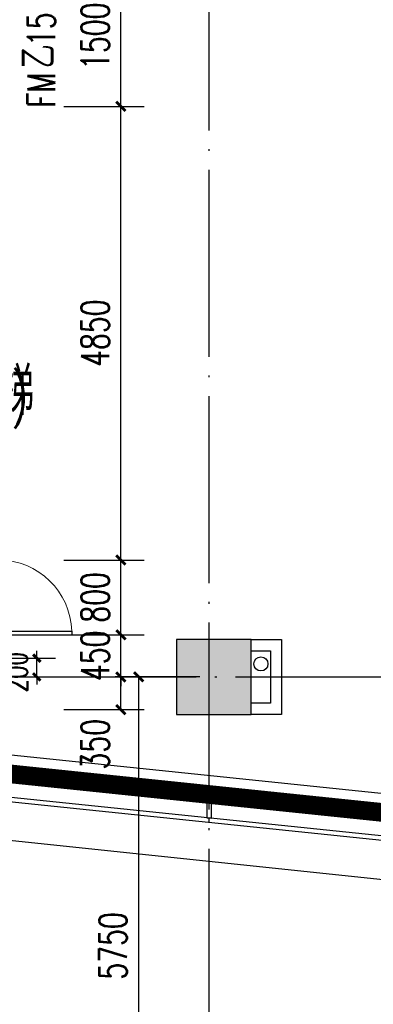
# Model space of a CAD drawing. Extents: x 797781 to 1255204, y 21234 to 1024248.
# Tile 327 of 656: x 902882 to 906662, y 371624 to 382151. Entities that reach past the tile are written whole.
import ezdxf

# ---------------------------------------------------------------- set-up
doc = ezdxf.new("R2010")
doc.units = 0
doc.header["$LTSCALE"] = 1000
doc.header["$MEASUREMENT"] = 0
doc.linetypes.add('230303生产综合楼-平面图_t8$0$DOTE', pattern=[2.42, 2, -0.2, 0.02, -0.2])
doc.linetypes.add('__DASH', pattern=[0.35, 0.25, -0.1])
for name, color, linetype in [('230303生产综合楼-平面图_t8$0$3T_WOOD', 21, 'Continuous'), ('230303生产综合楼-平面图_t8$0$COLUMN', 40, 'Continuous'), ('230303生产综合楼-平面图_t8$0$CURTWALL', 4, 'Continuous'), ('230303生产综合楼-平面图_t8$0$DOOR_FIRE_TEXT', 7, 'Continuous'), ('230303生产综合楼-平面图_t8$0$DOTE', 1, '230303生产综合楼-平面图_t8$0$DOTE'), ('230303生产综合楼-平面图_t8$0$PUB_DIM', 3, 'Continuous'), ('230303生产综合楼-平面图_t8$0$PUB_HATCH', 8, 'Continuous'), ('230303生产综合楼-平面图_t8$0$PUB_TEXT', 7, 'Continuous'), ('230303生产综合楼-平面图_t8$0$VPIPE-雨水', 4, 'Continuous'), ('230303生产综合楼-平面图_t8$0$板洞', 6, 'Continuous'), ('230303生产综合楼-平面图_t8$0$水管', 4, 'Continuous'), ('230303生产综合楼-平面图_t8$0$看线', 115, 'Continuous'), ('DOOR_FIRE', 4, 'Continuous'), ('PUB_DIM', 3, 'Continuous'), ('PUB_HATCH', 8, 'Continuous')]:
    doc.layers.add(name, color=color, linetype=linetype)
doc.styles.add('230303生产综合楼-平面图_t8$0$_TCH_DIM', font='SIMPLEX', dxfattribs={"bigfont": 'GBCBIG'})
doc.styles.add('230303生产综合楼-平面图_T8$0$_TCH_DIM_T3', font='SIMPLEX', dxfattribs={"width": 0.705882, "bigfont": 'GBCBIG'})
doc.styles.add('230303生产综合楼-平面图_t8$0$_TCH_WINDOW', font='SIMPLEX', dxfattribs={"height": 3.5, "bigfont": 'GBCBIG'})
doc.styles.add('_TCH_DIM_T3', font='SIMPLEX', dxfattribs={"width": 0.705882, "bigfont": 'GBCBIG'})
doc.dimstyles.new('230303生产综合楼-平面图_T8$0$_TCH_ARCH&&100', dxfattribs={"dimtxt": 297.5, "dimasz": 100, "dimexe": 250, "dimexo": 300, "dimgap": 126.25, "dimtad": 1, "dimdec": 0, "dimzin": 0, "dimdsep": 46, "dimtxsty": '230303生产综合楼-平面图_T8$0$_TCH_DIM_T3', "dimblk": '230303生产综合楼-平面图_t8$0$_ArchTick', "dimcen": 0.09, "dimclrt": 7, "dimazin": 2, "dimtfac": 1, "dimtdec": 0, "dimtix": 1, "dimtmove": 2, "dimatfit": 3, "dimfxl": 1, "dimtolj": 1, "dimtzin": 0, "dimarcsym": 0})
doc.dimstyles.new('_TCH_ARCH&&80', dxfattribs={"dimtxt": 238, "dimasz": 80, "dimexe": 200, "dimexo": 240, "dimgap": 101, "dimtad": 1, "dimdec": 0, "dimzin": 0, "dimdsep": 46, "dimtxsty": '_TCH_DIM_T3', "dimblk": 'ARCHTICK', "dimcen": 0.09, "dimclrt": 7, "dimazin": 2, "dimtfac": 1, "dimtdec": 0, "dimtix": 1, "dimtmove": 2, "dimatfit": 3, "dimfxl": 1, "dimtolj": 1, "dimtzin": 0, "dimarcsym": 0})

# ---------------------------------------------------------------- blocks, each defined once
blk = doc.blocks.new('AQ3')
at = {"color": 6, "linetype": '__DASH', "ltscale": 4, "const_width": 200}
blk.add_lwpolyline([(1117021, 354818), (1112837, 354818), (1087652, 357428)], dxfattribs=at)
blk = doc.blocks.new('_ArchTick')
at = {"color": 0, "linetype": 'ByBlock', "const_width": 0.4}
blk.add_lwpolyline([(-0.5, -0.5), (0.5, 0.5)], dxfattribs=at)
blk = doc.blocks.new('*D6676')
at = {"layer": 'Defpoints', "color": 0, "transparency": 16777216}
for p in [(766439, 188079), (767080, 188079), (766439, 187879)]:
    blk.add_point(p, dxfattribs=at)
at = {"layer": 'PUB_DIM', "color": 0, "lineweight": -2, "transparency": 16777216}
for p, q in [((767080, 188079), (767080, 188159)), ((766679, 188079), (767280, 188079)), ((767080, 187879), (767080, 188079)), ((766679, 187879), (767280, 187879)), ((767080, 187879), (767080, 187799))]:
    blk.add_line(p, q, dxfattribs=at)
at = {"layer": 'PUB_DIM', "color": 0, "lineweight": -2, "transparency": 16777216, "xscale": 80, "yscale": 80, "zscale": 80}
for p, rotation in [((767080, 188079), 270), ((767080, 187879), 90)]:
    blk.add_blockref('_ArchTick', p, dxfattribs=dict(at, rotation=rotation))
at = {"layer": 'PUB_DIM', "color": 7, "transparency": 16777216, "insert": (766860, 187929), "char_height": 238, "attachment_point": 5, "rotation": 90, "style": '_TCH_DIM_T3'}
blk.add_mtext('\\A1;200', dxfattribs=at)
blk = doc.blocks.new('230303生产综合楼-平面图_t8$0$3-XHS')
at = {"layer": '230303生产综合楼-平面图_t8$0$VPIPE-雨水'}
blk.add_circle((1074871.4, 161502.4), 75, dxfattribs=at)
blk = doc.blocks.new('230303生产综合楼-平面图_t8$0$3WLGJ')
at = {"layer": '230303生产综合楼-平面图_t8$0$3T_WOOD'}
blk.add_lwpolyline([(1028241, 174016), (1028291, 174011), (1028291, 174263), (1028241, 174268)], close=True, dxfattribs=at)
blk.add_lwpolyline([(1028266, 173964), (1028266, 174014)], dxfattribs=at)
blk = doc.blocks.new('$DorLib2D$00000001')
for p, q in [((0.45, 0.975), (0.5, 0.975)), ((0.45, 0), (0.45, 0.975)), ((0.5, 0), (0.5, 0.975)), ((0.5, 0), (0.45, 0))]:
    blk.add_line(p, q)
at = {"lineweight": 13}
blk.add_arc((0.475, 0), 0.975, 91.4693, 180, dxfattribs=at)
blk = doc.blocks.new('230303生产综合楼-平面图_t8$0$_ArchTick')
at = {"color": 0, "linetype": 'ByBlock', "const_width": 0.3}
blk.add_lwpolyline([(-0.5, -0.5), (0.5, 0.5)], dxfattribs=at)
blk = doc.blocks.new('*D6260')
at = {"layer": '230303生产综合楼-平面图_t8$0$PUB_DIM', "color": 0, "lineweight": -2, "transparency": 16777216}
for p, q in [((729893, 272468), (730754, 272468)), ((730504, 272118), (730504, 272468)), ((729893, 272118), (730754, 272118))]:
    blk.add_line(p, q, dxfattribs=at)
at = {"layer": 'Defpoints', "color": 0, "transparency": 16777216}
for p in [(729593, 272468), (730504, 272468), (729593, 272118)]:
    blk.add_point(p, dxfattribs=at)
at = {"layer": '230303生产综合楼-平面图_t8$0$PUB_DIM', "color": 0, "lineweight": -2, "transparency": 16777216, "xscale": 100, "yscale": 100, "zscale": 100}
for p, rotation in [((730504, 272468), 90), ((730504, 272118), 270)]:
    blk.add_blockref('230303生产综合楼-平面图_t8$0$_ArchTick', p, dxfattribs=dict(at, rotation=rotation))
at = {"layer": '230303生产综合楼-平面图_t8$0$PUB_DIM', "color": 7, "transparency": 16777216, "insert": (730229, 271748), "char_height": 297.5, "attachment_point": 5, "rotation": 90, "style": '230303生产综合楼-平面图_T8$0$_TCH_DIM_T3'}
blk.add_mtext('\\A1;350', dxfattribs=at)
blk = doc.blocks.new('*D6261')
at = {"layer": '230303生产综合楼-平面图_t8$0$PUB_DIM', "color": 0, "lineweight": -2, "transparency": 16777216}
for p, q in [((730504, 272918), (730504, 273018)), ((729893, 272918), (730754, 272918)), ((730504, 272468), (730504, 272918)), ((729893, 272468), (730754, 272468)), ((730504, 272468), (730504, 272368))]:
    blk.add_line(p, q, dxfattribs=at)
at = {"layer": 'Defpoints', "color": 0, "transparency": 16777216}
for p in [(729593, 272918), (730504, 272918), (729593, 272468)]:
    blk.add_point(p, dxfattribs=at)
at = {"layer": '230303生产综合楼-平面图_t8$0$PUB_DIM', "color": 0, "lineweight": -2, "transparency": 16777216, "xscale": 100, "yscale": 100, "zscale": 100}
for p, rotation in [((730504, 272918), 270), ((730504, 272468), 90)]:
    blk.add_blockref('230303生产综合楼-平面图_t8$0$_ArchTick', p, dxfattribs=dict(at, rotation=rotation))
at = {"layer": '230303生产综合楼-平面图_t8$0$PUB_DIM', "color": 7, "transparency": 16777216, "insert": (730229, 272693), "char_height": 297.5, "attachment_point": 5, "rotation": 90, "style": '230303生产综合楼-平面图_T8$0$_TCH_DIM_T3'}
blk.add_mtext('\\A1;450', dxfattribs=at)
blk = doc.blocks.new('*D6262')
at = {"layer": '230303生产综合楼-平面图_t8$0$PUB_DIM', "color": 0, "lineweight": -2, "transparency": 16777216}
for p, q in [((729893, 273718), (730754, 273718)), ((730504, 272918), (730504, 273718)), ((729893, 272918), (730754, 272918))]:
    blk.add_line(p, q, dxfattribs=at)
at = {"layer": 'Defpoints', "color": 0, "transparency": 16777216}
for p in [(729593, 273718), (730504, 273718), (729593, 272918)]:
    blk.add_point(p, dxfattribs=at)
at = {"layer": '230303生产综合楼-平面图_t8$0$PUB_DIM', "color": 0, "lineweight": -2, "transparency": 16777216, "xscale": 100, "yscale": 100, "zscale": 100}
for p, rotation in [((730504, 273718), 90), ((730504, 272918), 270)]:
    blk.add_blockref('230303生产综合楼-平面图_t8$0$_ArchTick', p, dxfattribs=dict(at, rotation=rotation))
at = {"layer": '230303生产综合楼-平面图_t8$0$PUB_DIM', "color": 7, "transparency": 16777216, "insert": (730229, 273318), "char_height": 297.5, "attachment_point": 5, "rotation": 90, "style": '230303生产综合楼-平面图_T8$0$_TCH_DIM_T3'}
blk.add_mtext('\\A1;800', dxfattribs=at)
blk = doc.blocks.new('*D6263')
at = {"layer": '230303生产综合楼-平面图_t8$0$PUB_DIM', "color": 0, "lineweight": -2, "transparency": 16777216}
for p, q in [((729893, 278568), (730754, 278568)), ((730504, 273718), (730504, 278568)), ((729893, 273718), (730754, 273718))]:
    blk.add_line(p, q, dxfattribs=at)
at = {"layer": 'Defpoints', "color": 0, "transparency": 16777216}
for p in [(729593, 278568), (730504, 278568), (729593, 273718)]:
    blk.add_point(p, dxfattribs=at)
at = {"layer": '230303生产综合楼-平面图_t8$0$PUB_DIM', "color": 0, "lineweight": -2, "transparency": 16777216, "xscale": 100, "yscale": 100, "zscale": 100}
for p, rotation in [((730504, 278568), 90), ((730504, 273718), 270)]:
    blk.add_blockref('230303生产综合楼-平面图_t8$0$_ArchTick', p, dxfattribs=dict(at, rotation=rotation))
at = {"layer": '230303生产综合楼-平面图_t8$0$PUB_DIM', "color": 7, "transparency": 16777216, "insert": (730229, 276143), "char_height": 297.5, "attachment_point": 5, "rotation": 90, "style": '230303生产综合楼-平面图_T8$0$_TCH_DIM_T3'}
blk.add_mtext('\\A1;4850', dxfattribs=at)
blk = doc.blocks.new('*D6264')
at = {"layer": '230303生产综合楼-平面图_t8$0$PUB_DIM', "color": 0, "lineweight": -2, "transparency": 16777216}
for p, q in [((729893, 280068), (730754, 280068)), ((730504, 278568), (730504, 280068)), ((729893, 278568), (730754, 278568))]:
    blk.add_line(p, q, dxfattribs=at)
at = {"layer": 'Defpoints', "color": 0, "transparency": 16777216}
for p in [(729593, 280068), (730504, 280068), (729593, 278568)]:
    blk.add_point(p, dxfattribs=at)
at = {"layer": '230303生产综合楼-平面图_t8$0$PUB_DIM', "color": 0, "lineweight": -2, "transparency": 16777216, "xscale": 100, "yscale": 100, "zscale": 100}
for p, rotation in [((730504, 280068), 90), ((730504, 278568), 270)]:
    blk.add_blockref('230303生产综合楼-平面图_t8$0$_ArchTick', p, dxfattribs=dict(at, rotation=rotation))
at = {"layer": '230303生产综合楼-平面图_t8$0$PUB_DIM', "color": 7, "transparency": 16777216, "insert": (730229, 279318), "char_height": 297.5, "attachment_point": 5, "rotation": 90, "style": '230303生产综合楼-平面图_T8$0$_TCH_DIM_T3'}
blk.add_mtext('\\A1;1500', dxfattribs=at)
blk = doc.blocks.new('*D1855')
at = {"layer": '230303生产综合楼-平面图_t8$0$PUB_DIM', "color": 0, "lineweight": -2, "transparency": 16777216}
for p, q in [((904808, 375124), (903904, 375124)), ((904154, 369374), (904154, 375124)), ((904808, 369374), (903904, 369374))]:
    blk.add_line(p, q, dxfattribs=at)
at = {"layer": 'Defpoints', "color": 0, "transparency": 16777216}
for p in [(904154, 375124), (905108, 375124), (905108, 369374)]:
    blk.add_point(p, dxfattribs=at)
at = {"layer": '230303生产综合楼-平面图_t8$0$PUB_DIM', "color": 0, "lineweight": -2, "transparency": 16777216, "xscale": 100, "yscale": 100, "zscale": 100}
for p, rotation in [((904154, 375124), 90), ((904154, 369374), 270)]:
    blk.add_blockref('230303生产综合楼-平面图_t8$0$_ArchTick', p, dxfattribs=dict(at, rotation=rotation))
at = {"layer": '230303生产综合楼-平面图_t8$0$PUB_DIM', "color": 7, "transparency": 16777216, "insert": (903879, 372249), "char_height": 297.5, "attachment_point": 5, "rotation": 90, "style": '230303生产综合楼-平面图_T8$0$_TCH_DIM_T3'}
blk.add_mtext('\\A1;5750', dxfattribs=at)
blk = doc.blocks.new('_FZH')
blk.add_lwpolyline([(-0.5, -0.5), (0.5, -0.5), (0.5, 0.5), (-0.5, 0.5)], close=True)
at = {"layer": 'PUB_HATCH'}
blk.add_solid([(-0.5, -0.5), (0.5, -0.5), (-0.5, 0.5), (0.5, 0.5)], dxfattribs=at)
blk = doc.blocks.new('DQBD1')
at = {"layer": 'PUB_DIM'}
dim = blk.add_linear_dim(base=(767080.4, 188079.2), p1=(766438.8, 187879.2), p2=(766438.8, 188079.2), angle=90, dimstyle='_TCH_ARCH&&80', dxfattribs=at)
dim.commit()
dim.dimension.update_dxf_attribs({"geometry": '*D6676', "text_midpoint": (766860.4, 187929.2), "dimtype": 161})
blk = doc.blocks.new('230303生产综合楼-平面图_t8$0$HXT-2')
at = {"layer": 'DOOR_FIRE', "xscale": 800, "yscale": 800, "zscale": 300, "rotation": 270.0000000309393}
blk.add_blockref('$DorLib2D$00000001', (729198.3, 273317.9), dxfattribs=at)
at = {"layer": '230303生产综合楼-平面图_t8$0$DOOR_FIRE_TEXT', "style": '230303生产综合楼-平面图_t8$0$_TCH_WINDOW', "width": 0.705882}
for s, p in [('1523z', (729803.2, 279212)), ('FM', (729803.2, 278553.7))]:
    blk.add_text(s, height=297.5, rotation=90, dxfattribs=at).set_placement(p)
at = {"layer": '230303生产综合楼-平面图_t8$0$DOOR_FIRE_TEXT', "style": '230303生产综合楼-平面图_t8$0$_TCH_WINDOW'}
blk.add_text('乙', height=357.4, rotation=90, dxfattribs=at).set_placement((729803.2, 278973.7))
at = {"layer": '230303生产综合楼-平面图_t8$0$PUB_TEXT', "style": '230303生产综合楼-平面图_t8$0$_TCH_DIM'}
for s, p in [('客货两用兼消防电梯', (726269.4, 275267.2)), ('配电配线间', (726743.6, 273149.6))]:
    blk.add_text(s, height=510.64, dxfattribs=at).set_placement(p)
at = {"layer": '230303生产综合楼-平面图_t8$0$PUB_TEXT', "style": '230303生产综合楼-平面图_t8$0$_TCH_DIM', "width": 0.705882}
blk.add_text(')', height=425, dxfattribs=at).set_placement((729333.3, 275267.2))
at = {"layer": '230303生产综合楼-平面图_t8$0$PUB_DIM'}
for p1, p2, picture, middle in [((729593.1, 278567.9), (729593.1, 280067.9), '*D6264', (730229.4, 279317.9)), ((729593.1, 273717.9), (729593.1, 278567.9), '*D6263', (730229.4, 276142.9)), ((729593.1, 272917.9), (729593.1, 273717.9), '*D6262', (730229.4, 273317.9)), ((729593.1, 272467.9), (729593.1, 272917.9), '*D6261', (730229.4, 272692.9))]:
    dim = blk.add_aligned_dim(p1=p1, p2=p2, distance=-911.3, dimstyle='230303生产综合楼-平面图_T8$0$_TCH_ARCH&&100', dxfattribs=at)
    dim.commit()
    dim.dimension.update_dxf_attribs({"geometry": picture, "text_midpoint": middle})
dim = blk.add_linear_dim(base=(730504.4, 272467.9), p1=(729593.1, 272117.9), p2=(729593.1, 272467.9), angle=90, dimstyle='230303生产综合楼-平面图_T8$0$_TCH_ARCH&&100', dxfattribs=at)
dim.commit()
dim.dimension.update_dxf_attribs({"geometry": '*D6260', "text_midpoint": (730229.4, 271747.9), "dimtype": 161})

msp = doc.modelspace()

# ---------------------------------------------------------------- linework, layer by layer
at = {"layer": '230303生产综合楼-平面图_t8$0$CURTWALL'}
for points in [[(925908, 371824.2), (921708, 371824.2), (895858, 374504.1), (895858, 397907.4), (921708, 395224.2), (989558, 395224.2), (989558, 371824.2), (959455.5, 371824.2)], [(925908, 371874.2), (921710.6, 371874.2), (895908, 374549.2), (895908, 397852), (921705.4, 395174.2), (989508, 395174.2), (989508, 371874.2), (959455.5, 371874.2)], [(925908, 372124.2), (921723.5, 372124.2), (896158, 374774.6), (896158, 397574.7), (921692.5, 394924.2), (989258, 394924.2), (989258, 372124.2), (959455.5, 372124.2)]]:
    msp.add_lwpolyline(points, dxfattribs=at)
at = {"layer": '230303生产综合楼-平面图_t8$0$DOTE'}
for p, q in [((904908, 364027.4), (904908, 397924.2)), ((895508, 375124.2), (989908, 375124.2))]:
    msp.add_line(p, q, dxfattribs=at)
at = {"layer": '230303生产综合楼-平面图_t8$0$PUB_HATCH', "color": 8}
msp.add_lwpolyline([(925908, 372324.2), (921733.9, 372324.2), (896358, 374955), (896358, 378424.2)], dxfattribs=at)
at = {"layer": '230303生产综合楼-平面图_t8$0$水管'}
for points in [[(905358, 375524.2), (905682.4, 375524.2), (905682.4, 374724.2), (905358, 374724.2)], [(905358, 375404.2), (905562.4, 375404.2), (905562.4, 374844.2), (905358, 374844.2)]]:
    msp.add_lwpolyline(points, dxfattribs=at)
at = {"layer": '230303生产综合楼-平面图_t8$0$看线'}
msp.add_lwpolyline([(895458, 398351.7), (921394.7, 395624.2), (989958, 395624.2), (989958, 371424.2), (921321.3, 371424.2), (895458, 374144)], close=True, dxfattribs=at)

# ---------------------------------------------------------------- block references
for name, p in [('230303生产综合楼-平面图_t8$0$3WLGJ', (-123358.3, 199602.3)), ('AQ3', (-191113.3, 17306.7)), ('230303生产综合楼-平面图_t8$0$3-XHS', (-169410.3, 213760.7)), ('DQBD1', (135984.9, 187245.1))]:
    msp.add_blockref(name, p)
at = {"layer": '230303生产综合楼-平面图_t8$0$COLUMN', "xscale": 800, "yscale": 800, "zscale": 800, "rotation": 270}
msp.add_blockref('_FZH', (904958, 375124.2), dxfattribs=at)
at = {"layer": '230303生产综合楼-平面图_t8$0$板洞'}
msp.add_blockref('230303生产综合楼-平面图_t8$0$HXT-2', (173459.7, 102656.3), dxfattribs=at)

# ---------------------------------------------------------------- dimensions: what is measured, and where the dimension line sits
at = {"layer": '230303生产综合楼-平面图_t8$0$PUB_DIM'}
dim = msp.add_aligned_dim(p1=(905108, 369374.2), p2=(905108, 375124.2), distance=953.8, dimstyle='230303生产综合楼-平面图_T8$0$_TCH_ARCH&&100', dxfattribs=at)
dim.commit()
dim.dimension.update_dxf_attribs({"geometry": '*D1855', "text_midpoint": (903879.2, 372249.2)})

doc.saveas('drawing.dxf')
